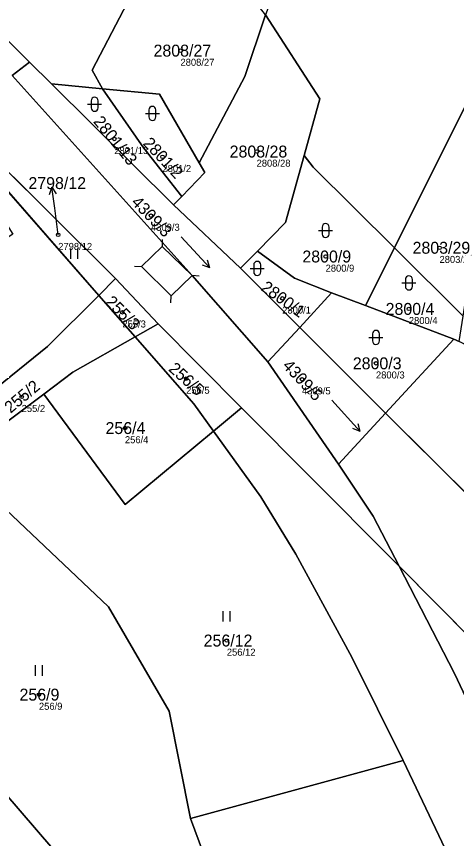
# Model space of a CAD drawing. Extents: x -739214 to -733252, y -1147612 to -1142842.
# Drawn here: x -737179.2 to -737116.4, y -1144690.4 to -1144573.1 of the extents above; entities that cross this region are included whole.
import ezdxf

# ---------------------------------------------------------------- set-up
doc = ezdxf.new("R2010")
doc.units = 0
for name, color, linetype in [('Definiční body', 7, 'Continuous'), ('Hranice parcel', 7, 'Continuous'), ('Parcelní čísla', 7, 'Continuous'), ('Polygon parcely', 7, 'Continuous'), ('Pop  PČ popisy', 7, 'Continuous'), ('Vnitřní kresba', 7, 'Continuous'), ('Značky kultur', 7, 'Continuous')]:
    doc.layers.add(name, color=color, linetype=linetype)

msp = doc.modelspace()

# ---------------------------------------------------------------- linework, layer by layer
at = {"layer": 'Definiční body'}
for centre in [(-737155.79, -1144578.01), (-737165.22, -1144590.6), (-737144.94, -1144592.4), (-737158.36, -1144593.16), (-737159.99, -1144601.54), (-737173.22, -1144604.27), (-737118.86, -1144606.12), (-737135.1, -1144607.37), (-737141.28, -1144613.34), (-737123.23, -1144614.84), (-737164.07, -1144615.33), (-737127.92, -1144622.6), (-737154.98, -1144624.78), (-737138.47, -1144624.87), (-737178.43, -1144627.37), (-737163.71, -1144631.83), (-737149.18, -1144662.13), (-737175.97, -1144669.84)]:
    msp.add_circle(centre, 0.25, dxfattribs=at)
at = {"layer": 'Hranice parcel'}
for p, q in [((-737135.9, -1144584.9), (-737143.67, -1144572.9)), ((-737108.92, -1144573.37), (-737125.3, -1144606.12)), ((-737177.31, -1144579.64), (-737174.16, -1144582.76)), ((-737165.04, -1144610.52), (-737194.23, -1144581.5)), ((-737174.16, -1144582.76), (-737166.9, -1144583.44)), ((-737174.16, -1144582.76), (-737156.77, -1144600.02)), ((-737138.15, -1144592.98), (-737135.9, -1144584.9)), ((-737140.8, -1144602.5), (-737138.15, -1144592.98)), ((-737167.44, -1144612.91), (-737183.94, -1144594.05)), ((-737155.59, -1144598.8), (-737156.77, -1144600.02)), ((-737156.77, -1144600.02), (-737147.24, -1144609.05)), ((-737144.83, -1144606.6), (-737140.8, -1144602.5)), ((-737147.24, -1144609.05), (-737144.83, -1144606.6)), ((-737125.3, -1144606.12), (-737129.42, -1144614.37)), ((-737115.5, -1144615.88), (-737125.3, -1144606.12)), ((-737147.24, -1144609.05), (-737138.78, -1144617.48)), ((-737165.04, -1144610.52), (-737167.44, -1144612.91)), ((-737158.98, -1144616.97), (-737165.04, -1144610.52)), ((-737138.78, -1144617.48), (-737134.26, -1144612.53)), ((-737129.42, -1144614.37), (-737134.26, -1144612.53)), ((-737162.26, -1144618.84), (-737167.44, -1144612.91)), ((-737116.82, -1144619.15), (-737129.42, -1144614.37)), ((-737162.26, -1144618.84), (-737158.98, -1144616.97)), ((-737147.09, -1144628.93), (-737158.98, -1144616.97)), ((-737143.33, -1144622.38), (-737138.78, -1144617.48)), ((-737138.78, -1144617.48), (-737126.54, -1144629.69)), ((-737116.82, -1144619.15), (-737126.54, -1144629.69)), ((-737116.05, -1144619.51), (-737116.82, -1144619.15)), ((-737143.33, -1144622.38), (-737133.24, -1144636.96)), ((-737151.1, -1144632.27), (-737147.09, -1144628.93)), ((-737126.54, -1144629.69), (-737133.24, -1144636.96)), ((-737126.54, -1144629.69), (-737081.53, -1144674.57)), ((-737093.81, -1144682.62), (-737124.63, -1144651.53)), ((-737124.04, -1144679.25), (-737154.34, -1144687.52)), ((-737146.48, -1144708.76), (-737154.34, -1144687.52))]:
    msp.add_line(p, q, dxfattribs=at)
for points in [[(-737258.71, -1144500.01), (-737257.57, -1144500.01), (-737228.14, -1144529.16), (-737177.31, -1144579.64)], [(-737166.9, -1144583.44), (-737168.4, -1144580.79), (-737161.1, -1144566.81)], [(-737153.12, -1144593.99), (-737146.62, -1144581.69), (-737143.67, -1144572.9)], [(-737177.31, -1144579.64), (-737179.8, -1144581.57), (-737154.13, -1144610.06), (-737143.33, -1144622.38)], [(-737153.12, -1144593.99), (-737158.8, -1144584.2), (-737166.9, -1144583.44)], [(-737166.9, -1144583.44), (-737161.02, -1144591.91), (-737155.59, -1144598.8)], [(-737125.3, -1144606.12), (-737136.85, -1144594.62), (-737138.15, -1144592.98)], [(-737155.59, -1144598.8), (-737152.3, -1144595.4), (-737153.12, -1144593.99)], [(-737134.26, -1144612.53), (-737139.51, -1144610.45), (-737144.83, -1144606.6)], [(-737167.44, -1144612.91), (-737174.75, -1144620.18), (-737191.23, -1144633.49)], [(-737162.26, -1144618.84), (-737171.12, -1144623.88), (-737175.29, -1144627)], [(-737151.1, -1144632.27), (-737153.9, -1144628.39), (-737162.26, -1144618.84)], [(-737188.01, -1144636.54), (-737187.67, -1144636.26), (-737175.29, -1144627)], [(-737175.29, -1144627), (-737163.66, -1144642.75), (-737151.1, -1144632.27)], [(-737124.63, -1144651.53), (-737126.19, -1144649.96), (-737147.09, -1144628.93)], [(-737151.1, -1144632.27), (-737144.33, -1144641.64), (-737139.33, -1144649.82), (-737131.35, -1144664.52), (-737124.04, -1144679.25)], [(-737154.34, -1144687.52), (-737157.42, -1144672.22), (-737166.07, -1144657.34), (-737188.01, -1144636.54)], [(-737133.24, -1144636.96), (-737128.34, -1144644.38), (-737124.63, -1144651.53)], [(-737124.63, -1144651.53), (-737116.7, -1144666.83), (-737105.61, -1144690.36)], [(-737156.66, -1144713.12), (-737166.42, -1144700.64), (-737188.57, -1144674.93)], [(-737124.04, -1144679.25), (-737099.6, -1144730.64), (-737090.35, -1144745.9), (-737083.6, -1144753.78), (-737080.21, -1144756.02)]]:
    msp.add_lwpolyline(points, dxfattribs=at)
at = {"layer": 'Polygon parcely'}
for points in [[(-737107.58, -1144383.56), (-737102.78, -1144324.53), (-737120.02, -1144339.4), (-737122.18, -1144378.17), (-737123.14, -1144415.43), (-737118.84, -1144415.78), (-737124.2, -1144500.76), (-737126.12, -1144514.23), (-737129.63, -1144532.2), (-737134.53, -1144548.68), (-737143.67, -1144572.9), (-737135.9, -1144584.9), (-737138.15, -1144592.98), (-737136.85, -1144594.62), (-737125.3, -1144606.12), (-737108.92, -1144573.37), (-737105.07, -1144504.37), (-737105.78, -1144482.39), (-737104.77, -1144416.5), (-737108.29, -1144416.21)], [(-737275.47, -1144501.22), (-737239.25, -1144536.73), (-737194.23, -1144581.5), (-737165.04, -1144610.52), (-737158.98, -1144616.97), (-737147.09, -1144628.93), (-737126.19, -1144649.96), (-737124.63, -1144651.53), (-737128.34, -1144644.38), (-737133.24, -1144636.96), (-737143.33, -1144622.38), (-737154.13, -1144610.06), (-737179.8, -1144581.57), (-737177.31, -1144579.64), (-737228.14, -1144529.16), (-737257.57, -1144500.01), (-737258.71, -1144500.01), (-737261.7, -1144497.1), (-737262.24, -1144496.75), (-737264.61, -1144495.22), (-737271.84, -1144501.95), (-737274.27, -1144499.18)], [(-737147.8, -1144567.6), (-737161.1, -1144566.81), (-737168.4, -1144580.79), (-737166.9, -1144583.44), (-737158.8, -1144584.2), (-737153.12, -1144593.99), (-737146.62, -1144581.69), (-737143.67, -1144572.9)], [(-737138.15, -1144592.98), (-737135.9, -1144584.9), (-737143.67, -1144572.9), (-737146.62, -1144581.69), (-737153.12, -1144593.99), (-737152.3, -1144595.4), (-737155.59, -1144598.8), (-737156.77, -1144600.02), (-737147.24, -1144609.05), (-737144.83, -1144606.6), (-737140.8, -1144602.5)], [(-737115.5, -1144615.88), (-737108.92, -1144573.37), (-737125.3, -1144606.12)], [(-737143.33, -1144622.38), (-737138.78, -1144617.48), (-737147.24, -1144609.05), (-737156.77, -1144600.02), (-737174.16, -1144582.76), (-737177.31, -1144579.64), (-737179.8, -1144581.57), (-737154.13, -1144610.06)], [(-737165.04, -1144610.52), (-737194.23, -1144581.5), (-737183.94, -1144594.05), (-737167.44, -1144612.91)], [(-737174.16, -1144582.76), (-737156.77, -1144600.02), (-737155.59, -1144598.8), (-737161.02, -1144591.91), (-737166.9, -1144583.44)], [(-737158.8, -1144584.2), (-737166.9, -1144583.44), (-737161.02, -1144591.91), (-737155.59, -1144598.8), (-737152.3, -1144595.4), (-737153.12, -1144593.99)], [(-737125.3, -1144606.12), (-737136.85, -1144594.62), (-737138.15, -1144592.98), (-737140.8, -1144602.5), (-737144.83, -1144606.6), (-737139.51, -1144610.45), (-737134.26, -1144612.53), (-737129.42, -1144614.37)], [(-737167.44, -1144612.91), (-737183.94, -1144594.05), (-737188.7, -1144601.09), (-737183.67, -1144597.9), (-737179.67, -1144604.18), (-737192.71, -1144612.48), (-737194.52, -1144609.7), (-737203.6, -1144623.12), (-737199.06, -1144626.07), (-737191.23, -1144633.49), (-737174.75, -1144620.18)], [(-737139.51, -1144610.45), (-737144.83, -1144606.6), (-737147.24, -1144609.05), (-737138.78, -1144617.48), (-737134.26, -1144612.53)], [(-737116.05, -1144619.51), (-737115.5, -1144615.88), (-737125.3, -1144606.12), (-737129.42, -1144614.37), (-737116.82, -1144619.15)], [(-737165.04, -1144610.52), (-737167.44, -1144612.91), (-737162.26, -1144618.84), (-737158.98, -1144616.97)], [(-737129.42, -1144614.37), (-737134.26, -1144612.53), (-737138.78, -1144617.48), (-737126.54, -1144629.69), (-737116.82, -1144619.15)], [(-737188.01, -1144636.54), (-737187.67, -1144636.26), (-737175.29, -1144627), (-737171.12, -1144623.88), (-737162.26, -1144618.84), (-737167.44, -1144612.91), (-737174.75, -1144620.18), (-737191.23, -1144633.49)], [(-737147.09, -1144628.93), (-737158.98, -1144616.97), (-737162.26, -1144618.84), (-737153.9, -1144628.39), (-737151.1, -1144632.27)], [(-737143.33, -1144622.38), (-737133.24, -1144636.96), (-737126.54, -1144629.69), (-737138.78, -1144617.48)], [(-737151.1, -1144632.27), (-737153.9, -1144628.39), (-737162.26, -1144618.84), (-737171.12, -1144623.88), (-737175.29, -1144627), (-737163.66, -1144642.75)], [(-737081.53, -1144674.57), (-737078.08, -1144672.31), (-737091.72, -1144641.01), (-737101.58, -1144629.87), (-737102.51, -1144628.82), (-737107.33, -1144624.02), (-737116.05, -1144619.51), (-737116.82, -1144619.15), (-737126.54, -1144629.69)], [(-737151.1, -1144632.27), (-737163.66, -1144642.75), (-737175.29, -1144627), (-737187.67, -1144636.26), (-737188.01, -1144636.54), (-737166.07, -1144657.34), (-737157.42, -1144672.22), (-737154.34, -1144687.52), (-737124.04, -1144679.25), (-737131.35, -1144664.52), (-737139.33, -1144649.82), (-737144.33, -1144641.64)], [(-737128.34, -1144644.38), (-737124.63, -1144651.53), (-737093.81, -1144682.62), (-737081.53, -1144674.57), (-737126.54, -1144629.69), (-737133.24, -1144636.96)], [(-737146.48, -1144708.76), (-737154.34, -1144687.52), (-737157.42, -1144672.22), (-737166.07, -1144657.34), (-737188.01, -1144636.54), (-737208.56, -1144653.82), (-737188.57, -1144674.93), (-737166.42, -1144700.64), (-737156.66, -1144713.12), (-737155.18, -1144711.45), (-737151.24, -1144714.11)], [(-737116.7, -1144666.83), (-737105.61, -1144690.36), (-737093.81, -1144682.62), (-737124.63, -1144651.53)], [(-737096.08, -1144751.45), (-737080.21, -1144756.02), (-737083.6, -1144753.78), (-737090.35, -1144745.9), (-737099.6, -1144730.64), (-737124.04, -1144679.25), (-737154.34, -1144687.52), (-737146.48, -1144708.76), (-737135.93, -1144724.47)]]:
    msp.add_lwpolyline(points, close=True, dxfattribs=at)
for points in [[(-737259.27, -1144471.1), (-737262.24, -1144496.75), (-737261.7, -1144497.1), (-737258.71, -1144500.01), (-737257.57, -1144500.01), (-737228.14, -1144529.16), (-737177.31, -1144579.64), (-737174.16, -1144582.76), (-737166.9, -1144583.44), (-737168.4, -1144580.79), (-737161.1, -1144566.81), (-737173.7, -1144566.1), (-737174.95, -1144564.68), (-737189.8, -1144547.9), (-737214.8, -1144527.3), (-737257.1, -1144486), (-737245.18, -1144474.08), (-737241.54, -1144470.44)], [(-737105.61, -1144690.36), (-737116.7, -1144666.83), (-737124.63, -1144651.53), (-737126.19, -1144649.96), (-737147.09, -1144628.93), (-737151.1, -1144632.27), (-737144.33, -1144641.64), (-737139.33, -1144649.82), (-737131.35, -1144664.52), (-737124.04, -1144679.25), (-737099.6, -1144730.64)], [(-737102.22, -1144755.24), (-737124.58, -1144738.38), (-737144.69, -1144723.34), (-737153.1, -1144716.16), (-737156.66, -1144713.12), (-737166.42, -1144700.64), (-737188.57, -1144674.93), (-737208.56, -1144653.82), (-737211.99, -1144650.25), (-737213.74, -1144648.35), (-737215.72, -1144646.83), (-737216.75, -1144649.6), (-737218.35, -1144653.85), (-737194.56, -1144679.64), (-737170.51, -1144709.57), (-737163.08, -1144718.97), (-737149.34, -1144730.5), (-737127.91, -1144746.81), (-737093.47, -1144771.96)]]:
    msp.add_lwpolyline(points, dxfattribs=at)
at = {"layer": 'Pop  PČ popisy'}
for p, q in [((-737174.14, -1144597.5), (-737174.49, -1144598.56)), ((-737173.72, -1144600.47), (-737174.14, -1144597.5)), ((-737174.14, -1144597.5), (-737173.5, -1144598.42)), ((-737173.22, -1144604.27), (-737173.72, -1144600.47))]:
    msp.add_line(p, q, dxfattribs=at)
at = {"layer": 'Vnitřní kresba'}
for p, q in [((-737158.4, -1144604.96), (-737158.38, -1144605.96)), ((-737161.33, -1144608.81), (-737158.38, -1144605.96)), ((-737158.38, -1144605.96), (-737154.13, -1144610.06)), ((-737162.33, -1144608.74), (-737161.33, -1144608.81)), ((-737161.33, -1144608.81), (-737157.11, -1144612.99)), ((-737157.11, -1144612.99), (-737154.13, -1144610.06)), ((-737153.13, -1144610.15), (-737154.13, -1144610.06)), ((-737157.15, -1144613.99), (-737157.11, -1144612.99))]:
    msp.add_line(p, q, dxfattribs=at)
at = {"layer": 'Značky kultur'}
for p, q in [((-737168.53, -1144585.16), (-737168.53, -1144586.16)), ((-737167.53, -1144586.16), (-737167.53, -1144585.16)), ((-737169.03, -1144585.66), (-737167.03, -1144585.66)), ((-737160.29, -1144586.46), (-737160.29, -1144587.46)), ((-737159.29, -1144587.46), (-737159.29, -1144586.46)), ((-737160.79, -1144586.96), (-737158.79, -1144586.96)), ((-737135.6, -1144603.17), (-737135.6, -1144604.17)), ((-737134.6, -1144604.17), (-737134.6, -1144603.17)), ((-737136.1, -1144603.67), (-737134.1, -1144603.67)), ((-737155.71, -1144604.57), (-737151.62, -1144608.96)), ((-737171.4, -1144607.72), (-737171.4, -1144606.22)), ((-737170.4, -1144607.72), (-737170.4, -1144606.22)), ((-737151.62, -1144608.96), (-737151.92, -1144607.91)), ((-737151.62, -1144608.96), (-737152.65, -1144608.59)), ((-737145.85, -1144609.06), (-737143.85, -1144609.06)), ((-737145.35, -1144608.56), (-737145.35, -1144609.56)), ((-737144.35, -1144609.56), (-737144.35, -1144608.56)), ((-737124.23, -1144611.14), (-737122.23, -1144611.14)), ((-737123.73, -1144610.64), (-737123.73, -1144611.64)), ((-737122.73, -1144611.64), (-737122.73, -1144610.64)), ((-737128.42, -1144618.4), (-737128.42, -1144619.4)), ((-737127.42, -1144619.4), (-737127.42, -1144618.4)), ((-737128.92, -1144618.9), (-737126.92, -1144618.9)), ((-737134.2, -1144627.84), (-737130.19, -1144632.3)), ((-737130.19, -1144632.3), (-737130.47, -1144631.24)), ((-737130.19, -1144632.3), (-737131.21, -1144631.91)), ((-737149.69, -1144659.43), (-737149.69, -1144657.93)), ((-737148.69, -1144659.43), (-737148.69, -1144657.93)), ((-737176.48, -1144667.14), (-737176.48, -1144665.64)), ((-737175.48, -1144667.14), (-737175.48, -1144665.64))]:
    msp.add_line(p, q, dxfattribs=at)
for centre, start, end in [((-737168.03, -1144585.16), 0, 180), ((-737168.03, -1144586.16), 180, 359.9879), ((-737159.79, -1144586.46), 0, 180), ((-737159.79, -1144587.46), 180, 359.9879), ((-737135.1, -1144603.17), 0, 180), ((-737135.1, -1144604.17), 180, 359.9879), ((-737144.85, -1144608.56), 0, 180), ((-737144.85, -1144609.56), 180, 359.9879), ((-737123.23, -1144610.64), 0, 180), ((-737123.23, -1144611.64), 180, 359.9879), ((-737127.92, -1144618.4), 0, 180), ((-737127.92, -1144619.4), 180, 359.9879)]:
    msp.add_arc(centre, 0.5, start, end, dxfattribs=at)

# ---------------------------------------------------------------- texts
at = {"layer": 'Definiční body'}
for s, p in [('2808/27', (-737155.79, -1144580.17)), ('2801/13', (-737165.22, -1144592.76)), ('2808/28', (-737144.94, -1144594.56)), ('2801/2', (-737158.36, -1144595.32)), ('4309/3', (-737159.99, -1144603.7)), ('2798/12', (-737173.22, -1144606.43)), ('2803/29', (-737118.86, -1144608.28)), ('2800/9', (-737135.1, -1144609.53)), ('2800/1', (-737141.28, -1144615.5)), ('2800/4', (-737123.23, -1144617)), ('255/3', (-737164.07, -1144617.49)), ('2800/3', (-737127.92, -1144624.76)), ('256/5', (-737154.98, -1144626.94)), ('4309/5', (-737138.47, -1144627.03)), ('255/2', (-737178.43, -1144629.53)), ('256/4', (-737163.71, -1144633.99)), ('256/12', (-737149.18, -1144664.29)), ('256/9', (-737175.97, -1144672))]:
    msp.add_text(s, height=1, dxfattribs=at).set_placement(p)
at = {"layer": 'Parcelní čísla'}
for s, p in [('2808/27', (-737159.63, -1144578.86)), ('2808/28', (-737148.78, -1144593.25)), ('2798/12', (-737177.47, -1144597.75)), ('2803/29', (-737122.7, -1144606.97)), ('2800/9', (-737138.41, -1144608.22)), ('2800/4', (-737126.54, -1144615.69)), ('2800/3', (-737131.22, -1144623.45)), ('256/4', (-737166.48, -1144632.68)), ('256/12', (-737152.48, -1144662.98)), ('256/9', (-737178.74, -1144670.69))]:
    msp.add_text(s, height=1.7, dxfattribs=at).set_placement(p)
for s, rotation, p in [('2801/13', 309, (-737168.3, -1144588.15)), ('2801/2', 313, (-737161.24, -1144591.32)), ('4309/3', 314, (-737162.9, -1144599.75)), ('2800/1', 324, (-737144.45, -1144612.08)), ('255/3', 315, (-737166.63, -1144613.97)), ('256/5', 318, (-737157.61, -1144623.55)), ('4309/5', 313, (-737141.35, -1144623.03)), ('255/2', 40, (-737180.01, -1144629.8))]:
    msp.add_text(s, height=1.7, rotation=rotation, dxfattribs=at).set_placement(p)

doc.saveas('drawing.dxf')
